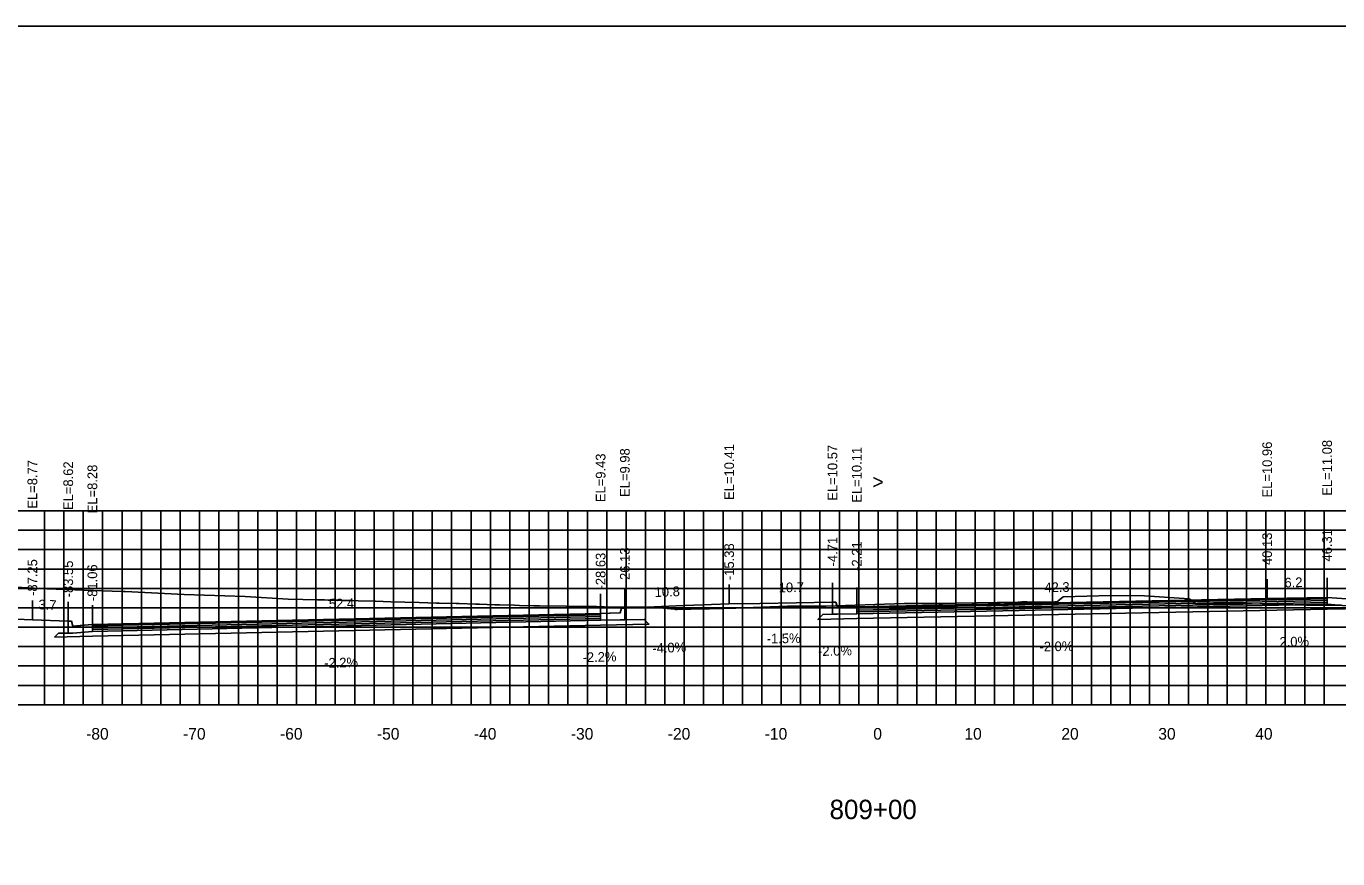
# Model space of a CAD drawing. Extents: x 1797419 to 1809236, y 248759 to 251512.
# Drawn here: x 1803903.1 to 1804038.4, y 250183.5 to 250269.4 of the extents above; entities that cross this region are included whole.
import ezdxf

# ---------------------------------------------------------------- set-up
doc = ezdxf.new("R2010")
doc.units = 0
for name, color, linetype in [('1', 7, 'Continuous'), ('10', 7, 'Continuous'), ('3', 7, 'Continuous'), ('4', 7, 'Continuous'), ('60', 7, 'Continuous'), ('BASE', 7, 'Continuous'), ('CL-CNST', 7, 'Continuous'), ('Level 62', 7, 'Continuous'), ('LOWER BINDER', 7, 'Continuous'), ('M-ROADS', 7, 'Continuous'), ('UPPER BINDER', 7, 'Continuous'), ('WEARING', 7, 'Continuous')]:
    doc.layers.add(name, color=color, linetype=linetype)

msp = doc.modelspace()

# ---------------------------------------------------------------- linework, layer by layer
for p, q in [((1803964.87, 250209.41), (1803964.87, 250211.41)), ((1803975.63, 250209.84), (1803975.63, 250211.84)), ((1803986.29, 250210), (1803986.29, 250212)), ((1803988.79, 250209.54), (1803988.79, 250211.54)), ((1804031.13, 250210.39), (1804031.13, 250212.39)), ((1804037.31, 250210.51), (1804037.31, 250212.51)), ((1803903.75, 250208.2), (1803903.75, 250210.2)), ((1803907.45, 250208.05), (1803907.45, 250210.05)), ((1803962.37, 250208.86), (1803962.37, 250210.86)), ((1803909.94, 250207.71), (1803909.94, 250209.71))]:
    msp.add_line(p, q)
for points in [[(1803841, 250079.43), (1804141, 250079.43), (1804141, 250269.43), (1803841, 250269.43)], [(1803986.29, 250210), (1803986.62, 250210), (1803986.79, 250209.5), (1803988.79, 250209.54), (1803988.79, 250208.82), (1803986.79, 250208.78), (1803986.29, 250208.78)], [(1804037.31, 250210.51), (1804039.31, 250210.35), (1804039.48, 250210.85), (1804039.81, 250210.85), (1804039.81, 250209.63), (1804039.31, 250209.63), (1804037.31, 250209.79)], [(1803964.87, 250209.41), (1803964.54, 250209.41), (1803964.37, 250208.91), (1803962.37, 250208.86), (1803962.37, 250208.14), (1803964.37, 250208.19), (1803964.87, 250208.19)], [(1803909.94, 250207.71), (1803907.94, 250207.55), (1803907.78, 250208.05), (1803907.45, 250208.05), (1803907.45, 250206.83), (1803907.94, 250206.83), (1803909.94, 250206.99)]]:
    msp.add_lwpolyline(points, close=True)
at = {"layer": '60'}
for p, q in [((1803841, 250199.43), (1804141, 250199.43)), ((1803911, 250199.37), (1803911, 250199.43)), ((1803921, 250199.37), (1803921, 250199.43)), ((1803931, 250199.37), (1803931, 250199.43)), ((1803941, 250199.37), (1803941, 250199.43)), ((1803951, 250199.37), (1803951, 250199.43)), ((1803961, 250199.37), (1803961, 250199.43)), ((1803971, 250199.37), (1803971, 250199.43)), ((1803981, 250199.37), (1803981, 250199.43)), ((1803991, 250199.37), (1803991, 250199.43)), ((1804001, 250199.37), (1804001, 250199.43)), ((1804011, 250199.37), (1804011, 250199.43)), ((1804021, 250199.37), (1804021, 250199.43)), ((1804031, 250199.37), (1804031, 250199.43))]:
    msp.add_line(p, q, dxfattribs=at)
at = {"layer": 'BASE'}
for points in [[(1803988.79, 250208.82), (1804037.31, 250209.79), (1804039.31, 250209.63), (1804039.81, 250209.63), (1804040.81, 250209.61), (1804041.05, 250209.37), (1804037.31, 250209.29), (1803988.79, 250208.32), (1803984.79, 250208.24), (1803985.29, 250208.74), (1803986.29, 250208.78), (1803986.79, 250208.78)], [(1803906.04, 250206.4), (1803906.45, 250206.81), (1803907.45, 250206.83), (1803907.94, 250206.83), (1803909.94, 250206.99), (1803962.37, 250208.14), (1803964.37, 250208.19), (1803964.87, 250208.19), (1803966.87, 250208.23), (1803967.35, 250207.75), (1803962.37, 250207.64), (1803909.94, 250206.49)]]:
    msp.add_lwpolyline(points, close=True, dxfattribs=at)
at = {"layer": 'CL-CNST'}
msp.add_lwpolyline([(1803899.45, 250208.37), (1803903.75, 250208.2), (1803907.45, 250208.05), (1803907.77, 250208.05), (1803907.78, 250208.05), (1803907.94, 250207.55), (1803909.06, 250207.64), (1803909.94, 250207.71), (1803962.37, 250208.86), (1803963.27, 250208.88), (1803964.37, 250208.91), (1803964.54, 250209.41), (1803964.87, 250209.41), (1803970.17, 250209.62), (1803975.63, 250209.84), (1803978.8, 250209.89), (1803986.29, 250210), (1803986.51, 250210), (1803986.62, 250210), (1803986.7, 250209.77), (1803986.79, 250209.5), (1803987.45, 250209.52), (1803988.79, 250209.54), (1804031.13, 250210.39), (1804037.31, 250210.51), (1804039.31, 250210.35)], dxfattribs=at)
at = {"layer": 'Level 62'}
for p, q in [((1803841, 250219.43), (1804141, 250219.43)), ((1803905, 250199.43), (1803905, 250219.43)), ((1803907, 250199.43), (1803907, 250219.43)), ((1803909, 250199.43), (1803909, 250219.43)), ((1803911, 250199.43), (1803911, 250219.43)), ((1803913, 250199.43), (1803913, 250219.43)), ((1803915, 250199.43), (1803915, 250219.43)), ((1803917, 250199.43), (1803917, 250219.43)), ((1803919, 250199.43), (1803919, 250219.43)), ((1803921, 250199.43), (1803921, 250219.43)), ((1803923, 250199.43), (1803923, 250219.43)), ((1803925, 250199.43), (1803925, 250219.43)), ((1803927, 250199.43), (1803927, 250219.43)), ((1803929, 250199.43), (1803929, 250219.43)), ((1803931, 250199.43), (1803931, 250219.43)), ((1803933, 250199.43), (1803933, 250219.43)), ((1803935, 250199.43), (1803935, 250219.43)), ((1803937, 250199.43), (1803937, 250219.43)), ((1803939, 250199.43), (1803939, 250219.43)), ((1803941, 250199.43), (1803941, 250219.43)), ((1803943, 250199.43), (1803943, 250219.43)), ((1803945, 250199.43), (1803945, 250219.43)), ((1803947, 250199.43), (1803947, 250219.43)), ((1803949, 250199.43), (1803949, 250219.43)), ((1803951, 250199.43), (1803951, 250219.43)), ((1803953, 250199.43), (1803953, 250219.43)), ((1803955, 250199.43), (1803955, 250219.43)), ((1803957, 250199.43), (1803957, 250219.43)), ((1803959, 250199.43), (1803959, 250219.43)), ((1803961, 250199.43), (1803961, 250219.43)), ((1803963, 250199.43), (1803963, 250219.43)), ((1803965, 250199.43), (1803965, 250219.43)), ((1803967, 250199.43), (1803967, 250219.43)), ((1803969, 250199.43), (1803969, 250219.43)), ((1803971, 250199.43), (1803971, 250219.43)), ((1803973, 250199.43), (1803973, 250219.43)), ((1803975, 250199.43), (1803975, 250219.43)), ((1803977, 250199.43), (1803977, 250219.43)), ((1803979, 250199.43), (1803979, 250219.43)), ((1803981, 250199.43), (1803981, 250219.43)), ((1803983, 250199.43), (1803983, 250219.43)), ((1803985, 250199.43), (1803985, 250219.43)), ((1803987, 250199.43), (1803987, 250219.43)), ((1803989, 250199.43), (1803989, 250219.43)), ((1803991, 250199.43), (1803991, 250219.43)), ((1803993, 250199.43), (1803993, 250219.43)), ((1803995, 250199.43), (1803995, 250219.43)), ((1803997, 250199.43), (1803997, 250219.43)), ((1803999, 250199.43), (1803999, 250219.43)), ((1804001, 250199.43), (1804001, 250219.43)), ((1804003, 250199.43), (1804003, 250219.43)), ((1804005, 250199.43), (1804005, 250219.43)), ((1804007, 250199.43), (1804007, 250219.43)), ((1804009, 250199.43), (1804009, 250219.43)), ((1804011, 250199.43), (1804011, 250219.43)), ((1804013, 250199.43), (1804013, 250219.43)), ((1804015, 250199.43), (1804015, 250219.43)), ((1804017, 250199.43), (1804017, 250219.43)), ((1804019, 250199.43), (1804019, 250219.43)), ((1804021, 250199.43), (1804021, 250219.43)), ((1804023, 250199.43), (1804023, 250219.43)), ((1804025, 250199.43), (1804025, 250219.43)), ((1804027, 250199.43), (1804027, 250219.43)), ((1804029, 250199.43), (1804029, 250219.43)), ((1804031, 250199.43), (1804031, 250219.43)), ((1804033, 250199.43), (1804033, 250219.43)), ((1804035, 250199.43), (1804035, 250219.43)), ((1804037, 250199.43), (1804037, 250219.43)), ((1803841, 250217.43), (1804141, 250217.43)), ((1803841, 250215.43), (1804141, 250215.43)), ((1803841, 250213.43), (1804141, 250213.43)), ((1803841, 250211.43), (1804141, 250211.43)), ((1803841, 250209.43), (1804141, 250209.43)), ((1803841, 250207.43), (1804141, 250207.43)), ((1803841, 250205.43), (1804141, 250205.43)), ((1803841, 250203.43), (1804141, 250203.43)), ((1803841, 250201.43), (1804141, 250201.43)), ((1803841, 250199.43), (1804141, 250199.43))]:
    msp.add_line(p, q, dxfattribs=at)
at = {"layer": 'LOWER BINDER'}
for points in [[(1803988.79, 250209.2), (1804037.31, 250210.17), (1804037.31, 250209.98), (1803988.79, 250209.02)], [(1803988.79, 250209.02), (1804037.31, 250209.98), (1804037.31, 250209.79), (1803988.79, 250208.82)], [(1803909.94, 250207.18), (1803909.94, 250207.37), (1803962.37, 250208.52), (1803962.37, 250208.33)], [(1803909.94, 250206.99), (1803909.94, 250207.18), (1803962.37, 250208.33), (1803962.37, 250208.14)]]:
    msp.add_lwpolyline(points, close=True, dxfattribs=at)
at = {"layer": 'M-ROADS'}
msp.add_lwpolyline([(1803900.71, 250211.64), (1803905.25, 250211.4), (1803912.96, 250211.11), (1803913.34, 250211.11), (1803919.4, 250210.8), (1803925.71, 250210.59), (1803930.15, 250210.33), (1803933.15, 250210.26), (1803933.5, 250210.25), (1803933.87, 250210.24), (1803934.28, 250210.23), (1803934.72, 250210.22), (1803935.21, 250210.21), (1803935.74, 250210.19), (1803936.34, 250210.18), (1803936.79, 250210.17), (1803937.37, 250210.15), (1803939.11, 250210.1), (1803939.14, 250210.1), (1803940.73, 250210.06), (1803942.17, 250210.02), (1803943.65, 250209.98), (1803945.45, 250209.92), (1803945.72, 250209.92), (1803947.46, 250209.87), (1803947.79, 250209.86), (1803949.46, 250209.81), (1803949.86, 250209.8), (1803951.47, 250209.75), (1803951.93, 250209.74), (1803953.47, 250209.7), (1803954, 250209.68), (1803955.48, 250209.64), (1803956.07, 250209.62), (1803961.58, 250209.55), (1803961.96, 250209.55), (1803962.19, 250209.54), (1803962.23, 250209.54), (1803962.45, 250209.54), (1803962.73, 250209.53), (1803966.7, 250209.49), (1803966.98, 250209.49), (1803968, 250209.47), (1803968.02, 250209.47), (1803968.27, 250209.45), (1803968.47, 250209.43), (1803969.62, 250209.31), (1803969.92, 250209.31), (1803970.14, 250209.27), (1803970.19, 250209.24), (1803970.19, 250209.24), (1803970.19, 250209.24), (1803970.19, 250209.24), (1803970.23, 250209.24), (1803970.27, 250209.24), (1803971.62, 250209.3), (1803971.67, 250209.3), (1803973.16, 250209.31), (1803973.42, 250209.31), (1803973.59, 250209.31), (1803976.31, 250209.41), (1803981.65, 250209.61), (1803982.04, 250209.61), (1803982.05, 250209.61), (1803982.09, 250209.61), (1803983.62, 250209.61), (1803983.76, 250209.61), (1803985.19, 250209.61), (1803985.59, 250209.61), (1803985.59, 250209.61), (1803985.61, 250209.61), (1803993.7, 250209.87), (1803994.04, 250209.88), (1803994.1, 250209.88), (1803994.35, 250209.88), (1803995.67, 250209.87), (1803995.97, 250209.87), (1803997.24, 250209.87), (1803997.58, 250209.88), (1803997.64, 250209.88), (1803999.01, 250209.9), (1804003.28, 250209.98), (1804003.57, 250209.98), (1804005.43, 250210.02), (1804005.69, 250210.02), (1804005.83, 250210.03), (1804006.38, 250210.03), (1804007.4, 250210.02), (1804007.97, 250210.01), (1804008.97, 250210.02), (1804009.24, 250210.03), (1804009.37, 250210.03), (1804009.4, 250210.04), (1804009.41, 250210.05), (1804009.45, 250210.06), (1804009.54, 250210.13), (1804010.09, 250210.55), (1804014.96, 250210.71), (1804018.46, 250210.65), (1804023.1, 250210.36), (1804023.24, 250210.25), (1804023.77, 250209.87), (1804024.15, 250209.87), (1804024.31, 250209.88), (1804024.55, 250209.88), (1804024.6, 250209.88), (1804025.18, 250209.88), (1804026.36, 250209.88), (1804026.98, 250209.88), (1804028.14, 250209.88), (1804028.16, 250209.89), (1804031.03, 250209.81), (1804035.19, 250209.7), (1804035.23, 250209.7), (1804036.09, 250209.69), (1804037, 250209.7), (1804037.92, 250209.7), (1804038.77, 250209.7)], dxfattribs=at)
at = {"layer": 'UPPER BINDER'}
for points in [[(1803988.79, 250209.39), (1804037.31, 250210.36), (1804037.31, 250210.17), (1803988.79, 250209.2)], [(1803962.37, 250208.71), (1803909.94, 250207.56), (1803909.94, 250207.37), (1803962.37, 250208.52)]]:
    msp.add_lwpolyline(points, close=True, dxfattribs=at)
at = {"layer": 'WEARING'}
for points in [[(1803988.79, 250209.54), (1804037.31, 250210.51), (1804037.31, 250210.36), (1803988.79, 250209.39)], [(1803962.37, 250208.86), (1803909.94, 250207.71), (1803909.94, 250207.56), (1803962.37, 250208.71)]]:
    msp.add_lwpolyline(points, close=True, dxfattribs=at)

# ---------------------------------------------------------------- texts
at = {"layer": '1'}
msp.add_text('809+00', height=2, dxfattribs=at).set_placement((1803985.99, 250187.63))
at = {"layer": '10'}
for s, p in [('-80', (1803909.3, 250195.83)), ('-70', (1803919.3, 250195.83)), ('-60', (1803929.3, 250195.83)), ('-50', (1803939.3, 250195.83)), ('-40', (1803949.3, 250195.83)), ('-30', (1803959.3, 250195.83)), ('-20', (1803969.3, 250195.83)), ('-10', (1803979.3, 250195.83)), ('0', (1803990.5, 250195.83)), ('10', (1803999.9, 250195.83)), ('20', (1804009.9, 250195.83)), ('30', (1804019.9, 250195.83)), ('40', (1804029.9, 250195.83))]:
    msp.add_text(s, height=1.2, dxfattribs=at).set_placement(p)
at = {"layer": '3'}
for s, p in [('EL=10.41', (1803976.13, 250220.56)), ('EL=10.96', (1804031.63, 250220.81)), ('EL=11.08', (1804037.81, 250220.99)), ('EL=9.43', (1803962.87, 250220.33)), ('EL=9.98', (1803965.37, 250220.87)), ('EL=10.57', (1803986.79, 250220.48)), ('EL=10.11', (1803989.29, 250220.27)), ('EL=8.77', (1803904.25, 250219.66)), ('EL=8.62', (1803907.95, 250219.52)), ('EL=8.28', (1803910.44, 250219.18)), ('40.13', (1804031.63, 250213.84)), ('46.31', (1804037.81, 250214.21)), ('-26.13', (1803965.37, 250211.86)), ('-15.38', (1803976.13, 250212.29)), ('-4.71', (1803986.79, 250213.7)), ('-2.21', (1803989.29, 250213.24)), ('-87.25', (1803904.25, 250210.66)), ('-83.55', (1803907.95, 250210.51)), ('-28.63', (1803962.87, 250211.32)), ('-81.06', (1803910.44, 250210.12))]:
    msp.add_text(s, height=1, rotation=90, dxfattribs=at).set_placement(p)
at = {"layer": '4'}
for s, rotation, p in [('10.8', 2.2891, (1803967.96, 250210.54)), ('10.7', 0.8866, (1803980.75, 250211.02)), ('42.3', 1.1464, (1804008.16, 250211.03)), ('6.2', 1.1464, (1804032.92, 250211.53)), ('3.7', 357.7094, (1803904.36, 250209.28)), ('52.4', 1.2599, (1803934.35, 250209.35)), ('-1.5%', 0.8866, (1803979.51, 250205.75)), ('-2.0%', 1.1464, (1804007.65, 250204.92)), ('2.0%', 1.1464, (1804032.41, 250205.41)), ('-2.2%', 1.26, (1803960.52, 250203.82)), ('-4.0%', 2.2891, (1803967.72, 250204.75)), ('-2.0%', 1.1172, (1803984.81, 250204.46)), ('-2.2%', 1.2599, (1803933.86, 250203.24))]:
    msp.add_text(s, height=1, rotation=rotation, dxfattribs=at).set_placement(p)
at = {"layer": '60'}
msp.add_text('>', height=1.5, dxfattribs=at).set_placement((1803990.39, 250221.68))

doc.saveas('drawing.dxf')
